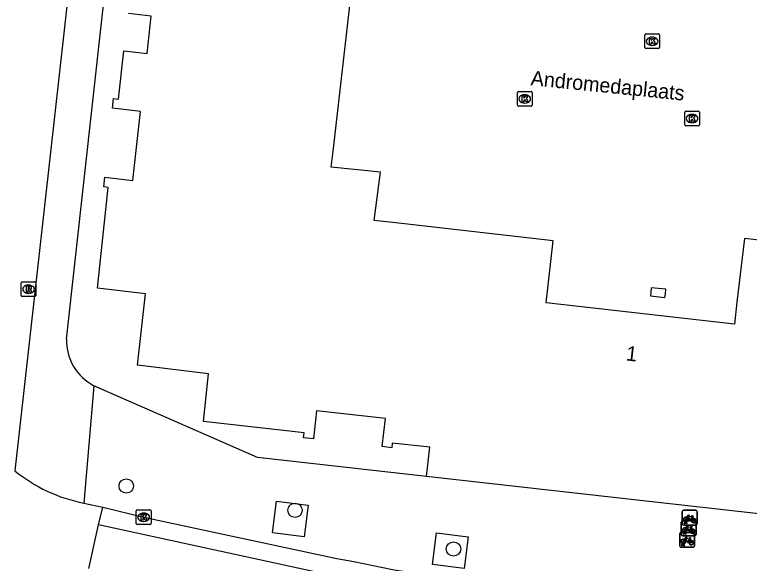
# Model space of a CAD drawing. Extents: x 161928 to 163055, y 386475 to 387428.
# Drawn here: x 162291.77 to 162341.71, y 386750.74 to 386788.02 of the extents above; entities that cross this region are included whole.
import ezdxf

# ---------------------------------------------------------------- set-up
doc = ezdxf.new("R2010")
doc.units = 0
for name, color, linetype in [('IMGEO_Boom', 7, 'Continuous'), ('IMGEO_Fietsenrek', 7, 'Continuous'), ('IMGEO_Fietspad_gesloten', 7, 'Continuous'), ('IMGEO_Kolk', 7, 'Continuous'), ('IMGEO_Openbare_ruimte_label', 7, 'Continuous'), ('IMGEO_Pand', 7, 'Continuous'), ('IMGEO_Pand_nummerreeks', 7, 'Continuous'), ('IMGEO_Rijbaan_lokaal_gesloten', 7, 'Continuous'), ('IMGEO_Rijbaan_lokaal_open', 7, 'Continuous'), ('IMGEO_Rioolput', 7, 'Continuous'), ('IMGEO_Voetpad_open', 7, 'Continuous')]:
    doc.layers.add(name, color=color, linetype=linetype)

msp = doc.modelspace()

# ---------------------------------------------------------------- linework, layer by layer
at = {"layer": 'IMGEO_Boom'}
for centre in [(162299.352, 386755.994), (162310.824, 386754.344), (162321.6, 386751.715)]:
    msp.add_circle(centre, 0.489, dxfattribs=at)
at = {"layer": 'IMGEO_Fietsenrek'}
for p, q in [((162337.153, 386753.42), (162337.153, 386754.261)), ((162337.153, 386754.261), (162337.153, 386753.42)), ((162337.228, 386754.345), (162338.069, 386754.345)), ((162338.069, 386754.345), (162337.228, 386754.345)), ((162338.153, 386754.27), (162338.153, 386753.429)), ((162338.153, 386753.429), (162338.153, 386754.27)), ((162337.084, 386752.695), (162337.084, 386753.536)), ((162337.084, 386753.536), (162337.084, 386752.695)), ((162337.159, 386753.62), (162338, 386753.62)), ((162338, 386753.62), (162337.159, 386753.62)), ((162337.28, 386753.429), (162337.319, 386753.589)), ((162337.314, 386753.429), (162337.28, 386753.429)), ((162337.349, 386753.577), (162337.314, 386753.429)), ((162337.391, 386753.601), (162337.39, 386753.605)), ((162337.432, 386753.429), (162337.398, 386753.571)), ((162337.422, 386753.612), (162337.423, 386753.605)), ((162337.43, 386753.575), (162337.465, 386753.429)), ((162337.465, 386753.429), (162337.432, 386753.429)), ((162337.84, 386753.894), (162337.876, 386753.799)), ((162338.084, 386753.545), (162338.084, 386752.704)), ((162338.084, 386752.704), (162338.084, 386753.545)), ((162338.078, 386753.345), (162337.237, 386753.345)), ((162337.237, 386753.345), (162338.078, 386753.345)), ((162337.771, 386753.169), (162337.807, 386753.074)), ((162336.987, 386751.92), (162336.987, 386752.761)), ((162336.987, 386752.761), (162336.987, 386751.92)), ((162337.062, 386752.845), (162337.903, 386752.845)), ((162337.903, 386752.845), (162337.062, 386752.845)), ((162338.009, 386752.62), (162337.168, 386752.62)), ((162337.168, 386752.62), (162338.009, 386752.62)), ((162337.211, 386752.704), (162337.25, 386752.864)), ((162337.245, 386752.704), (162337.211, 386752.704)), ((162337.28, 386752.852), (162337.245, 386752.704)), ((162337.322, 386752.876), (162337.321, 386752.88)), ((162337.363, 386752.704), (162337.329, 386752.846)), ((162337.353, 386752.887), (162337.354, 386752.88)), ((162337.361, 386752.85), (162337.396, 386752.704)), ((162337.396, 386752.704), (162337.363, 386752.704)), ((162337.987, 386752.77), (162337.987, 386751.929)), ((162337.987, 386751.929), (162337.987, 386752.77)), ((162337.114, 386751.929), (162337.153, 386752.089)), ((162337.148, 386751.929), (162337.114, 386751.929)), ((162337.183, 386752.077), (162337.148, 386751.929)), ((162337.225, 386752.101), (162337.224, 386752.105)), ((162337.266, 386751.929), (162337.232, 386752.071)), ((162337.256, 386752.112), (162337.257, 386752.105)), ((162337.264, 386752.075), (162337.299, 386751.929)), ((162337.299, 386751.929), (162337.266, 386751.929)), ((162337.674, 386752.394), (162337.71, 386752.299)), ((162337.912, 386751.845), (162337.071, 386751.845)), ((162337.071, 386751.845), (162337.912, 386751.845))]:
    msp.add_line(p, q, dxfattribs=at)
for points in [[(162337.466, 386753.871), (162337.561, 386754.035), (162337.647, 386754.021), (162337.649, 386754.012), (162337.593, 386754.001), (162337.566, 386753.956), (162337.822, 386753.915)], [(162337.809, 386753.89), (162337.552, 386753.931), (162337.535, 386753.902), (162337.702, 386753.682), (162337.809, 386753.89)], [(162337.822, 386753.915), (162337.847, 386753.964), (162337.841, 386753.968), (162337.818, 386753.972), (162337.806, 386753.979), (162337.805, 386753.982), (162337.807, 386753.987), (162337.902, 386753.972), (162337.904, 386753.962), (162337.894, 386753.949), (162337.882, 386753.943), (162337.868, 386753.949), (162337.84, 386753.894)], [(162337.487, 386753.819), (162337.435, 386753.729), (162337.395, 386753.704), (162337.396, 386753.751), (162337.451, 386753.845)], [(162337.762, 386753.627), (162337.712, 386753.627), (162337.521, 386753.878), (162337.502, 386753.846)], [(162337.857, 386753.792), (162337.827, 386753.869), (162337.718, 386753.651), (162337.761, 386753.651)], [(162337.791, 386753.651), (162337.911, 386753.65), (162337.867, 386753.764)], [(162337.887, 386753.771), (162337.942, 386753.626), (162337.792, 386753.626)], [(162337.418, 386753.094), (162337.366, 386753.004), (162337.326, 386752.979), (162337.327, 386753.026), (162337.382, 386753.12)], [(162337.397, 386753.146), (162337.492, 386753.31), (162337.578, 386753.296), (162337.58, 386753.287), (162337.524, 386753.276), (162337.497, 386753.231), (162337.753, 386753.19)], [(162337.693, 386752.902), (162337.643, 386752.902), (162337.452, 386753.153), (162337.433, 386753.121)], [(162337.74, 386753.165), (162337.483, 386753.206), (162337.466, 386753.177), (162337.633, 386752.957), (162337.74, 386753.165)], [(162337.788, 386753.067), (162337.758, 386753.144), (162337.649, 386752.926), (162337.692, 386752.926)], [(162337.722, 386752.926), (162337.842, 386752.925), (162337.798, 386753.039)], [(162337.818, 386753.046), (162337.873, 386752.901), (162337.723, 386752.901)], [(162337.753, 386753.19), (162337.778, 386753.239), (162337.772, 386753.243), (162337.749, 386753.247), (162337.737, 386753.254), (162337.736, 386753.257), (162337.738, 386753.262), (162337.833, 386753.247), (162337.835, 386753.237), (162337.825, 386753.224), (162337.813, 386753.218), (162337.799, 386753.224), (162337.771, 386753.169)], [(162337.3, 386752.371), (162337.395, 386752.535), (162337.481, 386752.521), (162337.483, 386752.512), (162337.427, 386752.501), (162337.4, 386752.456), (162337.656, 386752.415)], [(162337.643, 386752.39), (162337.386, 386752.431), (162337.369, 386752.402), (162337.536, 386752.182), (162337.643, 386752.39)], [(162337.656, 386752.415), (162337.681, 386752.464), (162337.675, 386752.468), (162337.652, 386752.472), (162337.64, 386752.479), (162337.639, 386752.482), (162337.641, 386752.487), (162337.736, 386752.472), (162337.738, 386752.462), (162337.728, 386752.449), (162337.716, 386752.443), (162337.702, 386752.449), (162337.674, 386752.394)], [(162337.321, 386752.319), (162337.269, 386752.229), (162337.229, 386752.204), (162337.23, 386752.251), (162337.285, 386752.345)], [(162337.596, 386752.127), (162337.546, 386752.127), (162337.355, 386752.378), (162337.336, 386752.346)], [(162337.691, 386752.292), (162337.661, 386752.369), (162337.552, 386752.151), (162337.595, 386752.151)], [(162337.625, 386752.151), (162337.745, 386752.15), (162337.701, 386752.264)], [(162337.721, 386752.271), (162337.776, 386752.126), (162337.626, 386752.126)]]:
    msp.add_lwpolyline(points, dxfattribs=at)
for centre, radius, start, end in [((162337.231, 386754.267), 0.0779, 92.4484, 184.2845), ((162337.231, 386754.267), 0.0779, 92.4484, 184.2845), ((162338.075, 386754.267), 0.0779, 2.4484, 94.2845), ((162338.075, 386754.267), 0.0779, 2.4484, 94.2845), ((162337.162, 386753.542), 0.0779, 92.4484, 184.2845), ((162337.162, 386753.542), 0.0779, 92.4484, 184.2845), ((162337.393, 386753.73), 0.159, 62.6766, 242.1369), ((162337.393, 386753.73), 0.129, 63.3192, 238.903), ((162337.373, 386753.601), 0.0499, 12.8025, 158.6934), ((162337.393, 386753.73), 0.159, 253.9967, 271.7867), ((162337.373, 386753.601), 0.0174, 12.8025, 163.4502), ((162337.393, 386753.73), 0.129, 253.415, 269.0204), ((162337.393, 386753.73), 0.129, 283.6043, 43.4302), ((162337.393, 386753.73), 0.159, 283.5766, 46.6042), ((162337.92, 386753.646), 0.159, 113.3408, 178.3217), ((162337.92, 386753.646), 0.159, 187.0065, 105.7708), ((162337.92, 386753.646), 0.129, 113.923, 177.9556), ((162337.92, 386753.646), 0.129, 188.6715, 104.5883), ((162338.006, 386753.542), 0.0779, 2.4484, 94.2845), ((162338.006, 386753.542), 0.0779, 2.4484, 94.2845), ((162338.075, 386753.423), 0.0779, 272.4484, 4.2845), ((162338.075, 386753.423), 0.0779, 272.4484, 4.2845), ((162337.231, 386753.423), 0.0779, 182.4484, 274.2845), ((162337.231, 386753.423), 0.0779, 182.4484, 274.2845), ((162337.324, 386753.005), 0.159, 62.6766, 242.1369), ((162337.324, 386753.005), 0.129, 63.3192, 238.903), ((162337.304, 386752.876), 0.0499, 12.8025, 158.6934), ((162337.324, 386753.005), 0.129, 283.6043, 43.4302), ((162337.324, 386753.005), 0.159, 283.5766, 46.6042), ((162337.851, 386752.921), 0.159, 113.3408, 178.3217), ((162337.851, 386752.921), 0.159, 187.0065, 105.7708), ((162337.851, 386752.921), 0.129, 113.923, 177.9556), ((162337.851, 386752.921), 0.129, 188.6715, 104.5883), ((162337.065, 386752.767), 0.0779, 92.4484, 184.2845), ((162337.065, 386752.767), 0.0779, 92.4484, 184.2845), ((162337.162, 386752.698), 0.0779, 182.4484, 274.2845), ((162337.162, 386752.698), 0.0779, 182.4484, 274.2845), ((162337.324, 386753.005), 0.159, 253.9967, 271.7867), ((162337.304, 386752.876), 0.0174, 12.8025, 163.4502), ((162337.324, 386753.005), 0.129, 253.415, 269.0204), ((162337.909, 386752.767), 0.0779, 2.4484, 94.2845), ((162337.909, 386752.767), 0.0779, 2.4484, 94.2845), ((162338.006, 386752.698), 0.0779, 272.4484, 4.2845), ((162338.006, 386752.698), 0.0779, 272.4484, 4.2845), ((162337.227, 386752.23), 0.159, 62.6766, 242.1369), ((162337.227, 386752.23), 0.129, 63.3192, 238.903), ((162337.207, 386752.101), 0.0499, 12.8025, 158.6934), ((162337.227, 386752.23), 0.159, 253.9967, 271.7867), ((162337.207, 386752.101), 0.0174, 12.8025, 163.4502), ((162337.227, 386752.23), 0.129, 253.415, 269.0204), ((162337.227, 386752.23), 0.129, 283.6043, 43.4302), ((162337.227, 386752.23), 0.159, 283.5766, 46.6042), ((162337.754, 386752.146), 0.159, 113.3408, 178.3217), ((162337.754, 386752.146), 0.159, 187.0065, 105.7708), ((162337.754, 386752.146), 0.129, 113.923, 177.9556), ((162337.754, 386752.146), 0.129, 188.6715, 104.5883), ((162337.909, 386751.923), 0.0779, 272.4484, 4.2845), ((162337.909, 386751.923), 0.0779, 272.4484, 4.2845), ((162337.065, 386751.923), 0.0779, 182.4484, 274.2845), ((162337.065, 386751.923), 0.0779, 182.4484, 274.2845)]:
    msp.add_arc(centre, radius, start, end, dxfattribs=at)
at = {"layer": 'IMGEO_Fietspad_gesloten'}
msp.add_lwpolyline([(162295.837, 386793.272), (162291.768, 386757.037)], dxfattribs=at)
at = {"layer": 'IMGEO_Kolk'}
for p, q in [((162334.6, 386785.789), (162334.6, 386786.641)), ((162334.675, 386786.715), (162335.527, 386786.715)), ((162335.088, 386786.495), (162335.113, 386786.495)), ((162335.601, 386786.641), (162335.601, 386785.789)), ((162335.111, 386785.935), (162335.086, 386785.935)), ((162335.527, 386785.715), (162334.675, 386785.715)), ((162325.94, 386781.874), (162325.94, 386782.726)), ((162326.015, 386782.8), (162326.867, 386782.8)), ((162326.428, 386782.58), (162326.453, 386782.58)), ((162326.941, 386782.726), (162326.941, 386781.874)), ((162326.451, 386782.02), (162326.426, 386782.02)), ((162326.867, 386781.8), (162326.015, 386781.8)), ((162337.315, 386780.54), (162337.315, 386781.392)), ((162337.39, 386781.466), (162338.242, 386781.466)), ((162338.316, 386781.392), (162338.316, 386780.54)), ((162337.803, 386781.246), (162337.828, 386781.246)), ((162338.242, 386780.466), (162337.39, 386780.466)), ((162337.826, 386780.686), (162337.801, 386780.686)), ((162300.035, 386753.446), (162300.035, 386754.298)), ((162300.11, 386754.372), (162300.962, 386754.372)), ((162300.523, 386754.152), (162300.548, 386754.152)), ((162301.036, 386754.298), (162301.036, 386753.446)), ((162300.546, 386753.592), (162300.521, 386753.592)), ((162300.962, 386753.372), (162300.11, 386753.372))]:
    msp.add_line(p, q, dxfattribs=at)
for points in [[(162334.6, 386785.789), (162334.6, 386786.641)], [(162334.675, 386786.715), (162335.527, 386786.715)], [(162334.921, 386786.415), (162335.044, 386786.415), (162335.044, 386786.264), (162335.174, 386786.415), (162335.338, 386786.415), (162335.192, 386786.264), (162335.345, 386786.015), (162335.193, 386786.015), (162335.108, 386786.179), (162335.044, 386786.112), (162335.044, 386786.015), (162334.921, 386786.015), (162334.921, 386786.415)], [(162335.601, 386786.641), (162335.601, 386785.789)], [(162335.527, 386785.715), (162334.675, 386785.715)], [(162325.94, 386781.874), (162325.94, 386782.726)], [(162326.015, 386782.8), (162326.867, 386782.8)], [(162326.261, 386782.5), (162326.384, 386782.5), (162326.384, 386782.349), (162326.514, 386782.5), (162326.678, 386782.5), (162326.532, 386782.349), (162326.685, 386782.1), (162326.533, 386782.1), (162326.448, 386782.264), (162326.384, 386782.197), (162326.384, 386782.1), (162326.261, 386782.1), (162326.261, 386782.5)], [(162326.941, 386782.726), (162326.941, 386781.874)], [(162326.867, 386781.8), (162326.015, 386781.8)], [(162337.315, 386780.54), (162337.315, 386781.392)], [(162337.39, 386781.466), (162338.242, 386781.466)], [(162338.316, 386781.392), (162338.316, 386780.54)], [(162337.636, 386781.166), (162337.759, 386781.166), (162337.759, 386781.015), (162337.889, 386781.166), (162338.053, 386781.166), (162337.907, 386781.015), (162338.06, 386780.766), (162337.908, 386780.766), (162337.823, 386780.93), (162337.759, 386780.863), (162337.759, 386780.766), (162337.636, 386780.766), (162337.636, 386781.166)], [(162338.242, 386780.466), (162337.39, 386780.466)], [(162300.035, 386753.446), (162300.035, 386754.298)], [(162300.11, 386754.372), (162300.962, 386754.372)], [(162300.356, 386754.072), (162300.479, 386754.072), (162300.479, 386753.921), (162300.609, 386754.072), (162300.773, 386754.072), (162300.627, 386753.921), (162300.78, 386753.672), (162300.628, 386753.672), (162300.543, 386753.836), (162300.479, 386753.769), (162300.479, 386753.672), (162300.356, 386753.672), (162300.356, 386754.072)], [(162301.036, 386754.298), (162301.036, 386753.446)], [(162300.962, 386753.372), (162300.11, 386753.372)]]:
    msp.add_lwpolyline(points, dxfattribs=at)
for centre, start, end in [((162334.677, 386786.639), 91.552, 178.448), ((162334.677, 386786.639), 91.552, 178.448), ((162335.525, 386786.639), 1.552, 88.448), ((162335.525, 386786.639), 1.552, 88.448), ((162334.677, 386785.791), 181.552, 268.448), ((162334.677, 386785.791), 181.552, 268.448), ((162335.525, 386785.791), 271.552, 358.448), ((162335.525, 386785.791), 271.552, 358.448), ((162326.017, 386782.724), 91.552, 178.448), ((162326.017, 386782.724), 91.552, 178.448), ((162326.865, 386782.724), 1.552, 88.448), ((162326.865, 386782.724), 1.552, 88.448), ((162326.017, 386781.876), 181.552, 268.448), ((162326.017, 386781.876), 181.552, 268.448), ((162326.865, 386781.876), 271.552, 358.448), ((162326.865, 386781.876), 271.552, 358.448), ((162337.392, 386781.39), 91.552, 178.448), ((162337.392, 386781.39), 91.552, 178.448), ((162338.24, 386781.39), 1.552, 88.448), ((162338.24, 386781.39), 1.552, 88.448), ((162337.392, 386780.542), 181.552, 268.448), ((162337.392, 386780.542), 181.552, 268.448), ((162338.24, 386780.542), 271.552, 358.448), ((162338.24, 386780.542), 271.552, 358.448), ((162300.112, 386754.296), 91.552, 178.448), ((162300.112, 386754.296), 91.552, 178.448), ((162300.96, 386754.296), 1.552, 88.448), ((162300.96, 386754.296), 1.552, 88.448), ((162300.112, 386753.448), 181.552, 268.448), ((162300.112, 386753.448), 181.552, 268.448), ((162300.96, 386753.448), 271.552, 358.448), ((162300.96, 386753.448), 271.552, 358.448)]:
    msp.add_arc(centre, 0.0765, start, end, dxfattribs=at)
for centre, major_axis, ratio, start_param, end_param in [((162335.087, 386786.215), (-0.387, 0.002), 0.722429, 4.712389, 7.853982), ((162335.112, 386786.215), (-0.39, 0.002), 0.717154, 1.570796, 4.712389), ((162326.427, 386782.3), (-0.387, 0.002), 0.722429, 4.712389, 7.853982), ((162326.452, 386782.3), (-0.39, 0.002), 0.717154, 1.570796, 4.712389), ((162337.802, 386780.966), (-0.387, 0.002), 0.722429, 4.712389, 7.853982), ((162337.827, 386780.966), (-0.39, 0.002), 0.717154, 1.570796, 4.712389), ((162300.522, 386753.872), (-0.387, 0.002), 0.722429, 4.712389, 7.853982), ((162300.547, 386753.872), (-0.39, 0.002), 0.717154, 1.570796, 4.712389)]:
    msp.add_ellipse(centre, major_axis=major_axis, ratio=ratio, start_param=start_param, end_param=end_param, dxfattribs=at)
at = {"layer": 'IMGEO_Pand'}
for points in [[(162348.316, 386770.088), (162348.514, 386771.998), (162341.384, 386772.803), (162340.868, 386768.483), (162340.691, 386767.002), (162327.899, 386768.44), (162328.377, 386772.661), (162317.475, 386773.893), (162316.209, 386774.034), (162316.637, 386777.327), (162313.29, 386777.663), (162313.446, 386778.93), (162314.685, 386789.844), (162310.464, 386790.257), (162311.927, 386803.143), (162313.42, 386802.968), (162317.715, 386802.49), (162318.517, 386809.631), (162316.611, 386809.857)], [(162319.769, 386756.65), (162319.997, 386758.643), (162317.425, 386758.915), (162317.399, 386758.597), (162316.753, 386758.677), (162316.974, 386760.579), (162312.285, 386761.1), (162312.089, 386759.203), (162311.411, 386759.271), (162311.449, 386759.6), (162304.595, 386760.376), (162304.941, 386763.628), (162300.115, 386764.214), (162300.666, 386769.052), (162297.388, 386769.433), (162298.132, 386776.287), (162297.823, 386776.335), (162297.896, 386776.983), (162299.795, 386776.76), (162300.314, 386781.441), (162298.427, 386781.667), (162298.486, 386782.333), (162298.821, 386782.291), (162299.18, 386785.567), (162300.77, 386785.386), (162301.039, 386787.925), (162299.502, 386788.1)], [(162336.032, 386769.36), (162335.037, 386769.463), (162335.013, 386769.172), (162334.993, 386768.925), (162335.974, 386768.814), (162336, 386769.056), (162336.032, 386769.36)], [(162347.209, 386753.56), (162319.769, 386756.65)]]:
    msp.add_lwpolyline(points, dxfattribs=at)
at = {"layer": 'IMGEO_Rijbaan_lokaal_gesloten'}
for points in [[(162297.476, 386753.36), (162297.751, 386754.551)], [(162297.751, 386754.551), (162300.536, 386753.872), (162313.66, 386751.066), (162314.814, 386750.859), (162317.461, 386750.328), (162318.704, 386750.125), (162319.451, 386750.021), (162322.422, 386749.688), (162333.842, 386748.369)], [(162313.112, 386749.948), (162297.476, 386753.36)]]:
    msp.add_lwpolyline(points, dxfattribs=at)
at = {"layer": 'IMGEO_Rijbaan_lokaal_open'}
msp.add_lwpolyline([(162296.812, 386750.383), (162297.476, 386753.36)], dxfattribs=at)
at = {"layer": 'IMGEO_Rioolput'}
for p, q in [((162292.212, 386768.94), (162292.212, 386769.792)), ((162292.287, 386769.866), (162293.139, 386769.866)), ((162292.7, 386769.646), (162292.725, 386769.646)), ((162293.213, 386769.792), (162293.213, 386768.94)), ((162292.723, 386769.086), (162292.698, 386769.086)), ((162293.139, 386768.866), (162292.287, 386768.866))]:
    msp.add_line(p, q, dxfattribs=at)
for points in [[(162292.212, 386768.94), (162292.212, 386769.792)], [(162292.287, 386769.866), (162293.139, 386769.866)], [(162292.801, 386769.564), (162292.549, 386769.566), (162292.549, 386769.166)], [(162292.727, 386769.485), (162292.673, 386769.485), (162292.673, 386769.404)], [(162292.673, 386769.404), (162292.725, 386769.404)], [(162293.213, 386769.792), (162293.213, 386768.94)], [(162292.549, 386769.166), (162292.673, 386769.166), (162292.673, 386769.328), (162292.684, 386769.328)], [(162292.731, 386769.299), (162292.802, 386769.166), (162292.942, 386769.166), (162292.877, 386769.292)], [(162293.139, 386768.866), (162292.287, 386768.866)]]:
    msp.add_lwpolyline(points, dxfattribs=at)
for centre, radius, start, end in [((162292.289, 386769.79), 0.0765, 91.552, 178.448), ((162292.289, 386769.79), 0.0765, 91.552, 178.448), ((162292.709, 386769.593), 0.19, 274.7715, 282.9687), ((162292.733, 386769.389), 0.0964, 77.0061, 93.1865), ((162292.747, 386769.446), 0.0378, 276.6634, 79.6772), ((162292.8, 386769.454), 0.109, 350.3612, 89.416), ((162292.798, 386769.454), 0.112, 277.5842, 350.9817), ((162293.137, 386769.79), 0.0765, 1.552, 88.448), ((162293.137, 386769.79), 0.0765, 1.552, 88.448), ((162292.289, 386768.942), 0.0765, 181.552, 268.448), ((162292.289, 386768.942), 0.0765, 181.552, 268.448), ((162292.683, 386769.275), 0.0533, 26.0293, 88.6989), ((162292.782, 386769.239), 0.108, 29.5134, 73.7905), ((162293.137, 386768.942), 0.0765, 271.552, 358.448), ((162293.137, 386768.942), 0.0765, 271.552, 358.448)]:
    msp.add_arc(centre, radius, start, end, dxfattribs=at)
for centre, major_axis, ratio, start_param, end_param in [((162292.699, 386769.366), (-0.387, 0.002), 0.722429, 4.712389, 7.853982), ((162292.724, 386769.366), (-0.39, 0.002), 0.717154, 1.570796, 4.712389)]:
    msp.add_ellipse(centre, major_axis=major_axis, ratio=ratio, start_param=start_param, end_param=end_param, dxfattribs=at)
at = {"layer": 'IMGEO_Voetpad_open'}
for points in [[(162295.296, 386765.963), (162298.281, 386793.016)], [(162297.157, 386762.811), (162296.473, 386754.838)], [(162319.769, 386756.65), (162308.273, 386757.942), (162297.157, 386762.811)], [(162311.454, 386752.536), (162309.304, 386752.805), (162309.573, 386754.958), (162311.723, 386754.689), (162311.454, 386752.536)], [(162296.473, 386754.838), (162297.751, 386754.551)], [(162322.594, 386752.536), (162322.325, 386750.383), (162320.175, 386750.652), (162320.444, 386752.805), (162322.594, 386752.536)]]:
    msp.add_lwpolyline(points, dxfattribs=at)
for centre, radius, start, end in [((162298.758, 386765.882), 3.463, 178.6527, 242.4641), ((162298.473, 386765.249), 10.602, 230.7715, 259.128)]:
    msp.add_arc(centre, radius, start, end, dxfattribs=at)

# ---------------------------------------------------------------- texts
at = {"layer": 'IMGEO_Openbare_ruimte_label'}
msp.add_text('Andromedaplaats', height=1, rotation=354.2609, dxfattribs=at).set_placement((162326.819, 386783.233))
at = {"layer": 'IMGEO_Pand_nummerreeks'}
msp.add_text('1', height=1, rotation=353.5861, dxfattribs=at).set_placement((162333.295, 386764.533))

doc.saveas('drawing.dxf')
